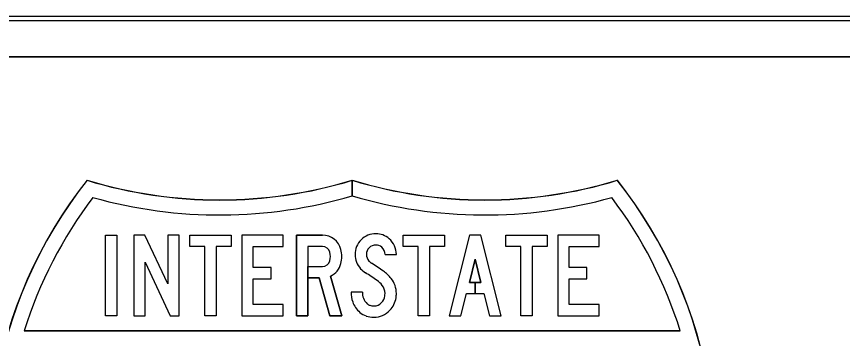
# Model space of a CAD drawing. Extents: x 1806251 to 1809821, y 414895 to 422886.
# Drawn here: x 1809676.9024 to 1809677.312, y 415352.7014 to 415352.8611 of the extents above; entities that cross this region are included whole.
import ezdxf

# ---------------------------------------------------------------- set-up
doc = ezdxf.new("R2010")
doc.units = 0
for name, color, linetype in [('GSBWFILL', 7, 'Continuous'), ('GSCOLORFILL', 7, 'Continuous'), ('GSOUTLINE', 7, 'Continuous')]:
    doc.layers.add(name, color=color, linetype=linetype)

msp = doc.modelspace()

# ---------------------------------------------------------------- linework, layer by layer
at = {"layer": 'GSBWFILL'}
for p, q in [((1809678.37509, 415352.86107), (1809676.81509, 415352.86107)), ((1809676.81509, 415352.84107), (1809678.37509, 415352.84107)), ((1809677.0541, 415352.73705), (1809677.0541, 415352.73705))]:
    msp.add_line(p, q, dxfattribs=at)
for points in [[(1809677.06888, 415352.77993), (1809677.06888, 415352.77212)], [(1809677.06888, 415352.77213), (1809677.06888, 415352.77993)], [(1809677.0541, 415352.74706), (1809677.04681, 415352.74706), (1809677.04681, 415352.71262), (1809677.04119, 415352.71262), (1809677.04119, 415352.75267), (1809677.0541, 415352.75267)], [(1809677.08515, 415352.74302), (1809677.09077, 415352.74302)], [(1809677.05806, 415352.73231), (1809677.06368, 415352.71262), (1809677.05783, 415352.71262), (1809677.05246, 415352.73144), (1809677.04681, 415352.73144), (1809677.04681, 415352.73705), (1809677.0541, 415352.73705)], [(1809677.0739, 415352.72441), (1809677.06828, 415352.72441)], [(1809677.23158, 415352.70514), (1809676.90618, 415352.70514)]]:
    msp.add_lwpolyline(points, dxfattribs=at)
for points in [[(1809676.94642, 415352.75267), (1809676.95204, 415352.75267), (1809676.95204, 415352.71262), (1809676.94642, 415352.71262)], [(1809676.97855, 415352.71262), (1809676.98297, 415352.71262), (1809676.98297, 415352.75267), (1809676.97735, 415352.75267), (1809676.97735, 415352.72847), (1809676.96603, 415352.75267), (1809676.96048, 415352.75267), (1809676.96048, 415352.71262), (1809676.9661, 415352.71262), (1809676.9661, 415352.73925)], [(1809676.99577, 415352.74706), (1809676.98834, 415352.74706), (1809676.98834, 415352.75267), (1809677.00882, 415352.75267), (1809677.00882, 415352.74706), (1809677.00139, 415352.74706), (1809677.00139, 415352.71262), (1809676.99577, 415352.71262)], [(1809677.01981, 415352.71823), (1809677.01981, 415352.73104), (1809677.02861, 415352.73104), (1809677.02861, 415352.73665), (1809677.01981, 415352.73665), (1809677.01981, 415352.74706), (1809677.03467, 415352.74706), (1809677.03467, 415352.75267), (1809677.01419, 415352.75267), (1809677.01419, 415352.71262), (1809677.03467, 415352.71262), (1809677.03467, 415352.71823)], [(1809677.10165, 415352.74706), (1809677.09422, 415352.74706), (1809677.09422, 415352.75267), (1809677.1147, 415352.75267), (1809677.1147, 415352.74706), (1809677.10727, 415352.74706), (1809677.10727, 415352.71262), (1809677.10165, 415352.71262)], [(1809677.12985, 415352.72924), (1809677.12697, 415352.72924), (1809677.12985, 415352.74076), (1809677.13274, 415352.72924), (1809677.12986, 415352.72924), (1809677.12986, 415352.72363), (1809677.13415, 415352.72363), (1809677.13691, 415352.71262), (1809677.14271, 415352.71262), (1809677.13267, 415352.75267), (1809677.12704, 415352.75267), (1809677.117, 415352.71262), (1809677.1228, 415352.71262), (1809677.12556, 415352.72363), (1809677.12985, 415352.72363)], [(1809677.15244, 415352.74706), (1809677.14501, 415352.74706), (1809677.14501, 415352.75267), (1809677.16549, 415352.75267), (1809677.16549, 415352.74706), (1809677.15806, 415352.74706), (1809677.15806, 415352.71262), (1809677.15244, 415352.71262)], [(1809677.17648, 415352.71823), (1809677.17648, 415352.73104), (1809677.18528, 415352.73104), (1809677.18528, 415352.73665), (1809677.17648, 415352.73665), (1809677.17648, 415352.74706), (1809677.19134, 415352.74706), (1809677.19134, 415352.75267), (1809677.17086, 415352.75267), (1809677.17086, 415352.71262), (1809677.19134, 415352.71262), (1809677.19134, 415352.71823)]]:
    msp.add_lwpolyline(points, close=True, dxfattribs=at)
for centre, major_axis, ratio, start_param, end_param in [((1809677.11388, 415352.64077), (0.225, 0), 0.99723, 2.472588, 4.511032), ((1809677.00313, 415352.99452), (0.225, 0), 0.99723, 4.415842, 5.008936), ((1809677.02388, 415352.64077), (0.225, 0), 0.99723, 4.913764, 6.95219), ((1809677.13463, 415352.99452), (0.225, 0), 0.99723, 4.41586, 5.008936), ((1809677.11388, 415352.64077), (0.2175, 0), 0.99723, 2.495747, 2.84029), ((1809677.00313, 415352.99452), (0.2325, 0), 0.99723, 4.438241, 4.999094), ((1809677.13463, 415352.99452), (0.2325, 0), 0.99723, 4.425702, 4.986537), ((1809677.02388, 415352.64077), (0.2175, 0), 0.99723, 0.301302, 0.645846), ((1809677.08061, 415352.74305), (0.01035, 0), 0.997231, 1.570795, 3.141593), ((1809677.08061, 415352.7434), (0.00999, 0), 0.997231, 0.8496, 1.570796), ((1809677.0541, 415352.74326), (0.00944, 0), 0.997234, 0.242366, 1.570796), ((1809677.08027, 415352.74302), (0.0105, 0), 0.997231, 0, 0.8496), ((1809677.0541, 415352.74326), (0.00381, 0), 0.997234, 0.242366, 1.570796), ((1809677.04922, 415352.74206), (0.01446, 0), 0.997234, 6.040819, 6.525551), ((1809677.08061, 415352.74305), (0.00472, 0), 0.997231, 1.570794, 3.141592), ((1809677.08061, 415352.7434), (0.00437, 0), 0.997231, 0.8496, 1.570796), ((1809677.08027, 415352.74302), (0.00488, 0), 0.997231, 0, 0.8496), ((1809677.04922, 415352.74206), (0.00883, 0), 0.997234, 6.040819, 6.525551), ((1809677.08062, 415352.74305), (0.01036, 0), 0.997231, 3.141593, 3.892391), ((1809677.08062, 415352.74305), (0.00474, 0), 0.997231, 3.141593, 3.892391), ((1809677.0541, 415352.74085), (0.00381, 0), 0.997234, 4.712389, 6.040819), ((1809677.0541, 415352.74085), (0.00944, 0), 0.997234, 5.145616, 6.040819), ((1809677.08233, 415352.74464), (0.00708, 0), 0.997231, 3.892391, 4.138257), ((1809676.95012, 415352.54081), (0.23635, 0), 0.997231, 0.966754, 0.996664), ((1809677.08233, 415352.74464), (0.0127, 0), 0.997231, 3.892391, 4.138257), ((1809676.95012, 415352.54081), (0.23073, 0), 0.997231, 0.966754, 0.996664), ((1809677.07454, 415352.7206), (0.01729, 0), 0.997231, 0.66121, 0.966754), ((1809677.07454, 415352.7206), (0.01167, 0), 0.997231, 0.66121, 0.966754), ((1809677.07854, 415352.7237), (0.01223, 0), 0.997231, 6.283185, 6.944395), ((1809677.08309, 415352.72441), (0.01481, 0), 0.997231, 3.141605, 3.480717), ((1809677.08309, 415352.72441), (0.00919, 0), 0.997231, 3.141612, 3.480715), ((1809677.07854, 415352.7237), (0.00661, 0), 0.997231, 6.283185, 6.944395), ((1809677.08056, 415352.72351), (0.0065, 0), 0.997231, 3.480721, 4.002272), ((1809677.07882, 415352.72347), (0.00631, 0), 0.997231, 5.537873, 6.123713), ((1809677.0774, 415352.7237), (0.00775, 0), 0.997231, 6.123713, 6.283185), ((1809677.07882, 415352.72347), (0.01193, 0), 0.997231, 5.537873, 6.123713), ((1809677.0774, 415352.7237), (0.01337, 0), 0.997231, 6.123713, 6.283185), ((1809677.08056, 415352.72351), (0.01212, 0), 0.997231, 3.480721, 4.002272), ((1809677.07891, 415352.7216), (0.00397, 0), 0.997231, 4.002272, 4.382154), ((1809677.07961, 415352.72363), (0.00612, 0), 0.997231, 4.382154, 4.712389), ((1809677.07961, 415352.72275), (0.00524, 0), 0.997231, 4.712389, 5.537873), ((1809677.07891, 415352.7216), (0.00959, 0), 0.997231, 4.002272, 4.382154), ((1809677.07961, 415352.72363), (0.01175, 0), 0.997231, 4.382154, 4.712389), ((1809677.07961, 415352.72275), (0.01086, 0), 0.997231, 4.712389, 5.537873)]:
    msp.add_ellipse(centre, major_axis=major_axis, ratio=ratio, start_param=start_param, end_param=end_param, dxfattribs=at)
at = {"layer": 'GSCOLORFILL'}
for p, q in [((1809678.37509, 415352.86107), (1809676.81509, 415352.86107)), ((1809678.37509, 415352.86107), (1809676.81509, 415352.86107)), ((1809678.37509, 415352.86107), (1809676.81509, 415352.86107)), ((1809676.81509, 415352.85907), (1809678.37509, 415352.85907)), ((1809676.81509, 415352.84107), (1809678.37509, 415352.84107)), ((1809677.0541, 415352.73705), (1809677.0541, 415352.73705))]:
    msp.add_line(p, q, dxfattribs=at)
for points in [[(1809677.06888, 415352.77993), (1809677.06888, 415352.77212)], [(1809677.06888, 415352.77213), (1809677.06888, 415352.77993)], [(1809677.0541, 415352.74706), (1809677.04681, 415352.74706), (1809677.04681, 415352.71262), (1809677.04119, 415352.71262), (1809677.04119, 415352.75267), (1809677.0541, 415352.75267)], [(1809677.08515, 415352.74302), (1809677.09077, 415352.74302)], [(1809677.05806, 415352.73231), (1809677.06368, 415352.71262), (1809677.05783, 415352.71262), (1809677.05246, 415352.73144), (1809677.04681, 415352.73144), (1809677.04681, 415352.73705), (1809677.0541, 415352.73705)], [(1809677.0739, 415352.72441), (1809677.06828, 415352.72441)], [(1809677.23158, 415352.70514), (1809676.90618, 415352.70514)], [(1809676.90618, 415352.70514), (1809677.23158, 415352.70514)]]:
    msp.add_lwpolyline(points, dxfattribs=at)
for points in [[(1809676.94642, 415352.75267), (1809676.95204, 415352.75267), (1809676.95204, 415352.71262), (1809676.94642, 415352.71262)], [(1809676.97855, 415352.71262), (1809676.98297, 415352.71262), (1809676.98297, 415352.75267), (1809676.97735, 415352.75267), (1809676.97735, 415352.72847), (1809676.96603, 415352.75267), (1809676.96048, 415352.75267), (1809676.96048, 415352.71262), (1809676.9661, 415352.71262), (1809676.9661, 415352.73925)], [(1809676.99577, 415352.74706), (1809676.98834, 415352.74706), (1809676.98834, 415352.75267), (1809677.00882, 415352.75267), (1809677.00882, 415352.74706), (1809677.00139, 415352.74706), (1809677.00139, 415352.71262), (1809676.99577, 415352.71262)], [(1809677.01981, 415352.71823), (1809677.01981, 415352.73104), (1809677.02861, 415352.73104), (1809677.02861, 415352.73665), (1809677.01981, 415352.73665), (1809677.01981, 415352.74706), (1809677.03467, 415352.74706), (1809677.03467, 415352.75267), (1809677.01419, 415352.75267), (1809677.01419, 415352.71262), (1809677.03467, 415352.71262), (1809677.03467, 415352.71823)], [(1809677.10165, 415352.74706), (1809677.09422, 415352.74706), (1809677.09422, 415352.75267), (1809677.1147, 415352.75267), (1809677.1147, 415352.74706), (1809677.10727, 415352.74706), (1809677.10727, 415352.71262), (1809677.10165, 415352.71262)], [(1809677.12985, 415352.72924), (1809677.12697, 415352.72924), (1809677.12985, 415352.74076), (1809677.13274, 415352.72924), (1809677.12986, 415352.72924), (1809677.12986, 415352.72363), (1809677.13415, 415352.72363), (1809677.13691, 415352.71262), (1809677.14271, 415352.71262), (1809677.13267, 415352.75267), (1809677.12704, 415352.75267), (1809677.117, 415352.71262), (1809677.1228, 415352.71262), (1809677.12556, 415352.72363), (1809677.12985, 415352.72363)], [(1809677.15244, 415352.74706), (1809677.14501, 415352.74706), (1809677.14501, 415352.75267), (1809677.16549, 415352.75267), (1809677.16549, 415352.74706), (1809677.15806, 415352.74706), (1809677.15806, 415352.71262), (1809677.15244, 415352.71262)], [(1809677.17648, 415352.71823), (1809677.17648, 415352.73104), (1809677.18528, 415352.73104), (1809677.18528, 415352.73665), (1809677.17648, 415352.73665), (1809677.17648, 415352.74706), (1809677.19134, 415352.74706), (1809677.19134, 415352.75267), (1809677.17086, 415352.75267), (1809677.17086, 415352.71262), (1809677.19134, 415352.71262), (1809677.19134, 415352.71823)]]:
    msp.add_lwpolyline(points, close=True, dxfattribs=at)
for centre, major_axis, ratio, start_param, end_param in [((1809677.11388, 415352.64077), (0.225, 0), 0.99723, 2.472588, 4.511032), ((1809677.11388, 415352.64077), (0.225, 0), 0.99723, 2.472588, 4.511032), ((1809677.11388, 415352.64077), (0.22492, 0), 0.99723, 2.472828, 4.51096), ((1809677.00313, 415352.99452), (0.225, 0), 0.99723, 4.415842, 5.008936), ((1809677.00313, 415352.99452), (0.225, 0), 0.99723, 4.415842, 5.008936), ((1809677.00313, 415352.99452), (0.22508, 0), 0.99723, 4.416082, 5.008829), ((1809677.02388, 415352.64077), (0.225, 0), 0.99723, 4.913764, 6.95219), ((1809677.13463, 415352.99452), (0.225, 0), 0.99723, 4.41586, 5.008936), ((1809677.13463, 415352.99452), (0.225, 0), 0.99723, 4.415842, 5.008936), ((1809677.02388, 415352.64077), (0.225, 0), 0.99723, 4.913764, 6.95219), ((1809677.13463, 415352.99452), (0.22508, 0), 0.99723, 4.415949, 5.008696), ((1809677.02388, 415352.64077), (0.22492, 0), 0.99723, 4.913836, 6.95195), ((1809677.11388, 415352.64077), (0.2175, 0), 0.99723, 2.495747, 2.84029), ((1809677.11388, 415352.64077), (0.2175, 0), 0.99723, 2.495747, 2.84029), ((1809677.00313, 415352.99452), (0.2325, 0), 0.99723, 4.438241, 4.999094), ((1809677.00313, 415352.99452), (0.2325, 0), 0.99723, 4.438241, 4.999094), ((1809677.13463, 415352.99452), (0.2325, 0), 0.99723, 4.425684, 4.986537), ((1809677.13463, 415352.99452), (0.2325, 0), 0.99723, 4.425702, 4.986537), ((1809677.02388, 415352.64077), (0.2175, 0), 0.99723, 0.301302, 0.645846), ((1809677.02388, 415352.64077), (0.2175, 0), 0.99723, 0.301302, 0.645846), ((1809677.08061, 415352.74305), (0.01035, 0), 0.997231, 1.570795, 3.141593), ((1809677.08061, 415352.7434), (0.00999, 0), 0.997231, 0.8496, 1.570796), ((1809677.0541, 415352.74326), (0.00944, 0), 0.997234, 0.242366, 1.570796), ((1809677.08027, 415352.74302), (0.0105, 0), 0.997231, 0, 0.8496), ((1809677.0541, 415352.74326), (0.00381, 0), 0.997234, 0.242366, 1.570796), ((1809677.04922, 415352.74206), (0.01446, 0), 0.997234, 6.040819, 6.525551), ((1809677.08061, 415352.74305), (0.00472, 0), 0.997231, 1.570794, 3.141592), ((1809677.08061, 415352.7434), (0.00437, 0), 0.997231, 0.8496, 1.570796), ((1809677.08027, 415352.74302), (0.00488, 0), 0.997231, 0, 0.8496), ((1809677.04922, 415352.74206), (0.00883, 0), 0.997234, 6.040819, 6.525551), ((1809677.08062, 415352.74305), (0.01036, 0), 0.997231, 3.141593, 3.892391), ((1809677.08062, 415352.74305), (0.00474, 0), 0.997231, 3.141593, 3.892391), ((1809677.0541, 415352.74085), (0.00381, 0), 0.997234, 4.712389, 6.040819), ((1809677.0541, 415352.74085), (0.00944, 0), 0.997234, 5.145616, 6.040819), ((1809677.08233, 415352.74464), (0.00708, 0), 0.997231, 3.892391, 4.138257), ((1809676.95012, 415352.54081), (0.23635, 0), 0.997231, 0.966754, 0.996664), ((1809677.08233, 415352.74464), (0.0127, 0), 0.997231, 3.892391, 4.138257), ((1809676.95012, 415352.54081), (0.23073, 0), 0.997231, 0.966754, 0.996664), ((1809677.07454, 415352.7206), (0.01729, 0), 0.997231, 0.66121, 0.966754), ((1809677.07454, 415352.7206), (0.01167, 0), 0.997231, 0.66121, 0.966754), ((1809677.07854, 415352.7237), (0.01223, 0), 0.997231, 6.283185, 6.944395), ((1809677.08309, 415352.72441), (0.01481, 0), 0.997231, 3.141605, 3.480717), ((1809677.08309, 415352.72441), (0.00919, 0), 0.997231, 3.141612, 3.480715), ((1809677.07854, 415352.7237), (0.00661, 0), 0.997231, 6.283185, 6.944395), ((1809677.08056, 415352.72351), (0.0065, 0), 0.997231, 3.480721, 4.002272), ((1809677.07882, 415352.72347), (0.00631, 0), 0.997231, 5.537873, 6.123713), ((1809677.0774, 415352.7237), (0.00775, 0), 0.997231, 6.123713, 6.283185), ((1809677.07882, 415352.72347), (0.01193, 0), 0.997231, 5.537873, 6.123713), ((1809677.0774, 415352.7237), (0.01337, 0), 0.997231, 6.123713, 6.283185), ((1809677.08056, 415352.72351), (0.01212, 0), 0.997231, 3.480721, 4.002272), ((1809677.07891, 415352.7216), (0.00397, 0), 0.997231, 4.002272, 4.382154), ((1809677.07961, 415352.72363), (0.00612, 0), 0.997231, 4.382154, 4.712389), ((1809677.07961, 415352.72275), (0.00524, 0), 0.997231, 4.712389, 5.537873), ((1809677.07891, 415352.7216), (0.00959, 0), 0.997231, 4.002272, 4.382154), ((1809677.07961, 415352.72363), (0.01175, 0), 0.997231, 4.382154, 4.712389), ((1809677.07961, 415352.72275), (0.01086, 0), 0.997231, 4.712389, 5.537873)]:
    msp.add_ellipse(centre, major_axis=major_axis, ratio=ratio, start_param=start_param, end_param=end_param, dxfattribs=at)
at = {"layer": 'GSOUTLINE'}
for p, q in [((1809678.37509, 415352.86107), (1809676.81509, 415352.86107)), ((1809678.37509, 415352.84107), (1809676.81509, 415352.84107)), ((1809677.0541, 415352.75267), (1809677.04119, 415352.75267)), ((1809677.0541, 415352.74706), (1809677.0541, 415352.74706))]:
    msp.add_line(p, q, dxfattribs=at)
for points in [[(1809676.94642, 415352.75267), (1809676.95204, 415352.75267), (1809676.95204, 415352.71262), (1809676.94642, 415352.71262)], [(1809676.97855, 415352.71262), (1809676.98297, 415352.71262), (1809676.98297, 415352.75267), (1809676.97735, 415352.75267), (1809676.97735, 415352.72847), (1809676.96603, 415352.75267), (1809676.96048, 415352.75267), (1809676.96048, 415352.71262), (1809676.9661, 415352.71262), (1809676.9661, 415352.73925)], [(1809676.99577, 415352.74706), (1809676.98834, 415352.74706), (1809676.98834, 415352.75267), (1809677.00882, 415352.75267), (1809677.00882, 415352.74706), (1809677.00139, 415352.74706), (1809677.00139, 415352.71262), (1809676.99577, 415352.71262)], [(1809677.01981, 415352.71823), (1809677.01981, 415352.73104), (1809677.02861, 415352.73104), (1809677.02861, 415352.73665), (1809677.01981, 415352.73665), (1809677.01981, 415352.74706), (1809677.03467, 415352.74706), (1809677.03467, 415352.75267), (1809677.01419, 415352.75267), (1809677.01419, 415352.71262), (1809677.03467, 415352.71262), (1809677.03467, 415352.71823)], [(1809677.10165, 415352.74706), (1809677.09422, 415352.74706), (1809677.09422, 415352.75267), (1809677.1147, 415352.75267), (1809677.1147, 415352.74706), (1809677.10727, 415352.74706), (1809677.10727, 415352.71262), (1809677.10165, 415352.71262)], [(1809677.12556, 415352.72363), (1809677.13415, 415352.72363), (1809677.13691, 415352.71262), (1809677.14271, 415352.71262), (1809677.13267, 415352.75267), (1809677.12704, 415352.75267), (1809677.117, 415352.71262), (1809677.1228, 415352.71262)], [(1809677.15244, 415352.74706), (1809677.14501, 415352.74706), (1809677.14501, 415352.75267), (1809677.16549, 415352.75267), (1809677.16549, 415352.74706), (1809677.15806, 415352.74706), (1809677.15806, 415352.71262), (1809677.15244, 415352.71262)], [(1809677.17648, 415352.71823), (1809677.17648, 415352.73104), (1809677.18528, 415352.73104), (1809677.18528, 415352.73665), (1809677.17648, 415352.73665), (1809677.17648, 415352.74706), (1809677.19134, 415352.74706), (1809677.19134, 415352.75267), (1809677.17086, 415352.75267), (1809677.17086, 415352.71262), (1809677.19134, 415352.71262), (1809677.19134, 415352.71823)], [(1809677.13274, 415352.72924), (1809677.12985, 415352.74076), (1809677.12697, 415352.72924)]]:
    msp.add_lwpolyline(points, close=True, dxfattribs=at)
for points in [[(1809677.04119, 415352.75267), (1809677.04119, 415352.71262), (1809677.04681, 415352.71262), (1809677.04681, 415352.73144), (1809677.05246, 415352.73144), (1809677.05783, 415352.71262), (1809677.06368, 415352.71262), (1809677.05806, 415352.73231)], [(1809677.0541, 415352.74706), (1809677.04681, 415352.74706), (1809677.04681, 415352.73705), (1809677.0541, 415352.73705)], [(1809677.08515, 415352.74302), (1809677.09077, 415352.74302)], [(1809677.0739, 415352.72441), (1809677.06828, 415352.72441)], [(1809676.90618, 415352.70514), (1809677.23158, 415352.70514)]]:
    msp.add_lwpolyline(points, dxfattribs=at)
for centre, major_axis, ratio, start_param, end_param in [((1809677.11388, 415352.64077), (0.225, 0), 0.99723, 2.472588, 4.511032), ((1809677.00313, 415352.99452), (0.225, 0), 0.99723, 4.415842, 5.008936), ((1809677.13463, 415352.99452), (0.225, 0), 0.99723, 4.415842, 5.008936), ((1809677.02388, 415352.64077), (0.225, 0), 0.99723, 4.913746, 6.95219), ((1809677.11388, 415352.64077), (0.2175, 0), 0.99723, 2.495747, 2.84029), ((1809677.00313, 415352.99452), (0.2325, 0), 0.99723, 4.438241, 4.999094), ((1809677.13463, 415352.99452), (0.2325, 0), 0.99723, 4.425684, 4.986537), ((1809677.02388, 415352.64077), (0.2175, 0), 0.99723, 0.301302, 0.645846), ((1809677.08061, 415352.74305), (0.01035, 0), 0.997231, 1.570795, 3.141593), ((1809677.08061, 415352.7434), (0.00999, 0), 0.997231, 0.8496, 1.570796), ((1809677.0541, 415352.74326), (0.00944, 0), 0.997234, 0.242366, 1.570796), ((1809677.08027, 415352.74302), (0.0105, 0), 0.997231, 0, 0.8496), ((1809677.0541, 415352.74326), (0.00381, 0), 0.997234, 0.242366, 1.570796), ((1809677.04922, 415352.74206), (0.01446, 0), 0.997234, 6.040819, 6.525551), ((1809677.08061, 415352.74305), (0.00472, 0), 0.997231, 1.570794, 3.141592), ((1809677.08061, 415352.7434), (0.00437, 0), 0.997231, 0.8496, 1.570796), ((1809677.08027, 415352.74302), (0.00488, 0), 0.997231, 0, 0.8496), ((1809677.04922, 415352.74206), (0.00883, 0), 0.997234, 6.040819, 6.525551), ((1809677.08062, 415352.74305), (0.01036, 0), 0.997231, 3.141593, 3.892391), ((1809677.08062, 415352.74305), (0.00474, 0), 0.997231, 3.141593, 3.892391), ((1809677.0541, 415352.74085), (0.00381, 0), 0.997234, 4.712389, 6.040819), ((1809677.0541, 415352.74085), (0.00944, 0), 0.997234, 5.145616, 6.040819), ((1809677.08233, 415352.74464), (0.00708, 0), 0.997231, 3.892391, 4.138257), ((1809676.95012, 415352.54081), (0.23635, 0), 0.997231, 0.966754, 0.996664), ((1809677.08233, 415352.74464), (0.0127, 0), 0.997231, 3.892391, 4.138257), ((1809676.95012, 415352.54081), (0.23073, 0), 0.997231, 0.966754, 0.996664), ((1809677.07454, 415352.7206), (0.01729, 0), 0.997231, 0.66121, 0.966754), ((1809677.07454, 415352.7206), (0.01167, 0), 0.997231, 0.66121, 0.966754), ((1809677.07854, 415352.7237), (0.01223, 0), 0.997231, 6.283185, 6.944395), ((1809677.08309, 415352.72441), (0.01481, 0), 0.997231, 3.141605, 3.480717), ((1809677.08309, 415352.72441), (0.00919, 0), 0.997231, 3.141612, 3.480715), ((1809677.07854, 415352.7237), (0.00661, 0), 0.997231, 6.283185, 6.944395), ((1809677.08056, 415352.72351), (0.0065, 0), 0.997231, 3.480721, 4.002272), ((1809677.07882, 415352.72347), (0.00631, 0), 0.997231, 5.537873, 6.123713), ((1809677.0774, 415352.7237), (0.00775, 0), 0.997231, 6.123713, 6.283185), ((1809677.07882, 415352.72347), (0.01193, 0), 0.997231, 5.537873, 6.123713), ((1809677.0774, 415352.7237), (0.01337, 0), 0.997231, 6.123713, 6.283185), ((1809677.08056, 415352.72351), (0.01212, 0), 0.997231, 3.480721, 4.002272), ((1809677.07891, 415352.7216), (0.00397, 0), 0.997231, 4.002272, 4.382154), ((1809677.07961, 415352.72363), (0.00612, 0), 0.997231, 4.382154, 4.712389), ((1809677.07961, 415352.72275), (0.00524, 0), 0.997231, 4.712389, 5.537873), ((1809677.07891, 415352.7216), (0.00959, 0), 0.997231, 4.002272, 4.382154), ((1809677.07961, 415352.72363), (0.01175, 0), 0.997231, 4.382154, 4.712389), ((1809677.07961, 415352.72275), (0.01086, 0), 0.997231, 4.712389, 5.537873)]:
    msp.add_ellipse(centre, major_axis=major_axis, ratio=ratio, start_param=start_param, end_param=end_param, dxfattribs=at)

doc.saveas('drawing.dxf')
